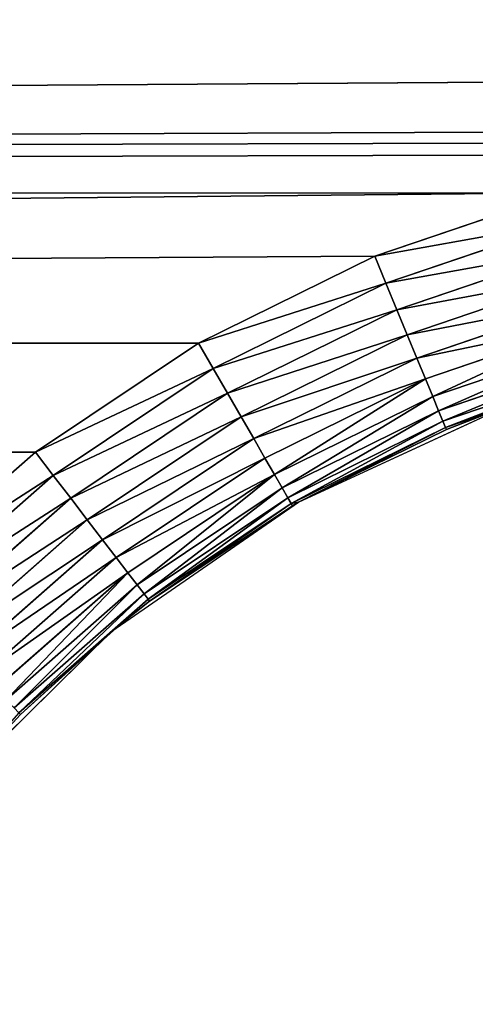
# Model space of a CAD drawing. Extents: x 0 to 605, y 0 to 400.
# Tile 661 of 1056: x 290 to 296, y 338 to 351. Entities that reach past the tile are written whole.
import ezdxf

# ---------------------------------------------------------------- set-up
doc = ezdxf.new("R2010")
doc.units = 0
doc.header["$LTSCALE"] = 25.4
doc.layers.get('0').update_dxf_attribs({"linetype": 'CONTINUOUS'})

# ---------------------------------------------------------------- blocks, each defined once
blk = doc.blocks.new('ATLANTA610_-_S_STL')
at = {"color": 0}
for p, q in [((290.522, 112.066, 54.16), (288.555, 112.066, 55.885)), ((290.522, 112.066, 54.16), (288.555, 112.066, 55.885)), ((290.76, 112.035, 54.47), (288.832, 112.035, 56.162)), ((290.76, 112.035, 54.47), (288.832, 112.035, 56.162)), ((290.76, 112.035, 54.47), (290.522, 112.066, 54.16)), ((292.697, 112.066, 52.707), (290.522, 112.066, 54.16)), ((290.76, 112.035, 54.47), (290.522, 112.066, 54.16)), ((292.697, 112.066, 52.707), (290.522, 112.066, 54.16)), ((290.993, 111.944, 54.773), (290.76, 112.035, 54.47)), ((292.893, 112.035, 53.045), (290.76, 112.035, 54.47)), ((290.993, 111.944, 54.773), (290.76, 112.035, 54.47)), ((292.893, 112.035, 53.045), (290.76, 112.035, 54.47)), ((292.893, 112.035, 53.045), (292.697, 112.066, 52.707)), ((295.044, 112.066, 51.55), (292.697, 112.066, 52.707)), ((292.893, 112.035, 53.045), (292.697, 112.066, 52.707)), ((295.044, 112.066, 51.55), (292.697, 112.066, 52.707)), ((293.084, 111.944, 53.376), (292.893, 112.035, 53.045)), ((295.193, 112.035, 51.911), (292.893, 112.035, 53.045)), ((293.084, 111.944, 53.376), (292.893, 112.035, 53.045)), ((295.193, 112.035, 51.911), (292.893, 112.035, 53.045)), ((295.193, 112.035, 51.911), (295.044, 112.066, 51.55)), ((297.521, 112.066, 50.709), (295.044, 112.066, 51.55)), ((295.193, 112.035, 51.911), (295.044, 112.066, 51.55)), ((297.521, 112.066, 50.709), (295.044, 112.066, 51.55)), ((295.339, 111.944, 52.263), (295.193, 112.035, 51.911)), ((297.622, 112.035, 51.087), (295.193, 112.035, 51.911)), ((295.339, 111.944, 52.263), (295.193, 112.035, 51.911)), ((297.622, 112.035, 51.087), (295.193, 112.035, 51.911)), ((290.993, 111.944, 54.773), (289.102, 111.944, 56.431)), ((290.993, 111.944, 54.773), (289.102, 111.944, 56.431)), ((291.213, 111.794, 55.061), (290.993, 111.944, 54.773)), ((293.084, 111.944, 53.376), (290.993, 111.944, 54.773)), ((291.213, 111.794, 55.061), (290.993, 111.944, 54.773)), ((293.084, 111.944, 53.376), (290.993, 111.944, 54.773)), ((293.265, 111.794, 53.69), (293.084, 111.944, 53.376)), ((295.339, 111.944, 52.263), (293.084, 111.944, 53.376)), ((293.265, 111.794, 53.69), (293.084, 111.944, 53.376)), ((295.339, 111.944, 52.263), (293.084, 111.944, 53.376)), ((295.478, 111.794, 52.598), (295.339, 111.944, 52.263)), ((297.721, 111.944, 51.455), (295.339, 111.944, 52.263)), ((295.478, 111.794, 52.598), (295.339, 111.944, 52.263)), ((297.721, 111.944, 51.455), (295.339, 111.944, 52.263)), ((291.213, 111.794, 55.061), (289.358, 111.794, 56.688)), ((291.213, 111.794, 55.061), (289.358, 111.794, 56.688)), ((291.417, 111.589, 55.326), (291.213, 111.794, 55.061)), ((293.265, 111.794, 53.69), (291.213, 111.794, 55.061)), ((291.417, 111.589, 55.326), (291.213, 111.794, 55.061)), ((293.265, 111.794, 53.69), (291.213, 111.794, 55.061)), ((293.432, 111.589, 53.979), (293.265, 111.794, 53.69)), ((295.478, 111.794, 52.598), (293.265, 111.794, 53.69)), ((293.432, 111.589, 53.979), (293.265, 111.794, 53.69)), ((295.478, 111.794, 52.598), (293.265, 111.794, 53.69)), ((295.606, 111.589, 52.907), (295.478, 111.794, 52.598)), ((297.815, 111.794, 51.805), (295.478, 111.794, 52.598)), ((295.606, 111.589, 52.907), (295.478, 111.794, 52.598)), ((297.815, 111.794, 51.805), (295.478, 111.794, 52.598)), ((291.417, 111.589, 55.326), (289.594, 111.589, 56.924)), ((291.417, 111.589, 55.326), (289.594, 111.589, 56.924)), ((291.598, 111.334, 55.563), (291.417, 111.589, 55.326)), ((293.432, 111.589, 53.979), (291.417, 111.589, 55.326)), ((291.598, 111.334, 55.563), (291.417, 111.589, 55.326)), ((293.432, 111.589, 53.979), (291.417, 111.589, 55.326)), ((293.581, 111.334, 54.238), (293.432, 111.589, 53.979)), ((295.606, 111.589, 52.907), (293.432, 111.589, 53.979)), ((293.581, 111.334, 54.238), (293.432, 111.589, 53.979)), ((295.606, 111.589, 52.907), (293.432, 111.589, 53.979)), ((295.72, 111.334, 53.183), (295.606, 111.589, 52.907)), ((297.901, 111.589, 52.128), (295.606, 111.589, 52.907)), ((295.72, 111.334, 53.183), (295.606, 111.589, 52.907)), ((297.901, 111.589, 52.128), (295.606, 111.589, 52.907)), ((291.598, 111.334, 55.563), (289.805, 111.334, 57.135)), ((291.598, 111.334, 55.563), (289.805, 111.334, 57.135)), ((291.753, 111.036, 55.765), (291.598, 111.334, 55.563)), ((293.581, 111.334, 54.238), (291.598, 111.334, 55.563)), ((291.753, 111.036, 55.765), (291.598, 111.334, 55.563)), ((293.581, 111.334, 54.238), (291.598, 111.334, 55.563)), ((293.709, 111.036, 54.458), (293.581, 111.334, 54.238)), ((295.72, 111.334, 53.183), (293.581, 111.334, 54.238)), ((293.709, 111.036, 54.458), (293.581, 111.334, 54.238)), ((295.72, 111.334, 53.183), (293.581, 111.334, 54.238)), ((295.818, 111.036, 53.418), (295.72, 111.334, 53.183)), ((297.979, 111.334, 52.416), (295.72, 111.334, 53.183)), ((295.818, 111.036, 53.418), (295.72, 111.334, 53.183)), ((297.979, 111.334, 52.416), (295.72, 111.334, 53.183)), ((291.753, 111.036, 55.765), (289.985, 111.036, 57.315)), ((291.753, 111.036, 55.765), (289.985, 111.036, 57.315)), ((291.878, 110.701, 55.927), (291.753, 111.036, 55.765)), ((293.709, 111.036, 54.458), (291.753, 111.036, 55.765)), ((291.878, 110.701, 55.927), (291.753, 111.036, 55.765)), ((293.709, 111.036, 54.458), (291.753, 111.036, 55.765)), ((293.811, 110.701, 54.636), (293.709, 111.036, 54.458)), ((295.818, 111.036, 53.418), (293.709, 111.036, 54.458)), ((293.811, 110.701, 54.636), (293.709, 111.036, 54.458)), ((295.818, 111.036, 53.418), (293.709, 111.036, 54.458)), ((295.896, 110.701, 53.608), (295.818, 111.036, 53.418)), ((298.045, 111.036, 52.662), (295.818, 111.036, 53.418)), ((295.896, 110.701, 53.608), (295.818, 111.036, 53.418)), ((298.045, 111.036, 52.662), (295.818, 111.036, 53.418)), ((291.878, 110.701, 55.927), (290.13, 110.701, 57.46)), ((291.878, 110.701, 55.927), (290.13, 110.701, 57.46)), ((291.97, 110.339, 56.047), (291.878, 110.701, 55.927)), ((293.811, 110.701, 54.636), (291.878, 110.701, 55.927)), ((291.97, 110.339, 56.047), (291.878, 110.701, 55.927)), ((293.811, 110.701, 54.636), (291.878, 110.701, 55.927)), ((293.886, 110.339, 54.766), (293.811, 110.701, 54.636)), ((295.896, 110.701, 53.608), (293.811, 110.701, 54.636)), ((293.886, 110.339, 54.766), (293.811, 110.701, 54.636)), ((295.896, 110.701, 53.608), (293.811, 110.701, 54.636)), ((295.954, 110.339, 53.746), (295.896, 110.701, 53.608)), ((298.098, 110.701, 52.86), (295.896, 110.701, 53.608)), ((295.954, 110.339, 53.746), (295.896, 110.701, 53.608)), ((298.098, 110.701, 52.86), (295.896, 110.701, 53.608)), ((291.97, 110.339, 56.047), (290.237, 110.339, 57.566)), ((291.97, 110.339, 56.047), (290.237, 110.339, 57.566)), ((292.025, 109.957, 56.119), (291.97, 110.339, 56.047)), ((293.886, 110.339, 54.766), (291.97, 110.339, 56.047)), ((292.025, 109.957, 56.119), (291.97, 110.339, 56.047)), ((293.886, 110.339, 54.766), (291.97, 110.339, 56.047)), ((293.932, 109.957, 54.845), (293.886, 110.339, 54.766)), ((295.954, 110.339, 53.746), (293.886, 110.339, 54.766)), ((293.932, 109.957, 54.845), (293.886, 110.339, 54.766)), ((295.954, 110.339, 53.746), (293.886, 110.339, 54.766)), ((295.989, 109.957, 53.831), (295.954, 110.339, 53.746)), ((298.136, 110.339, 53.005), (295.954, 110.339, 53.746)), ((295.989, 109.957, 53.831), (295.954, 110.339, 53.746)), ((298.136, 110.339, 53.005), (295.954, 110.339, 53.746)), ((290.323, 109.566, 57.653), (290.301, 109.957, 57.631)), ((290.323, 109.566, 57.653), (290.301, 109.957, 57.631)), ((292.025, 109.957, 56.119), (290.301, 109.957, 57.631)), ((292.025, 109.957, 56.119), (290.301, 109.957, 57.631)), ((290.323, 109.566, 57.653), (292.025, 109.957, 56.119)), ((290.323, 109.566, 57.653), (292.025, 109.957, 56.119)), ((291.543, 109.566, 56.543), (292.025, 109.957, 56.119)), ((291.543, 109.566, 56.543), (292.025, 109.957, 56.119)), ((292.044, 109.566, 56.144), (292.025, 109.957, 56.119)), ((293.932, 109.957, 54.845), (292.025, 109.957, 56.119)), ((292.044, 109.566, 56.144), (292.025, 109.957, 56.119)), ((293.932, 109.957, 54.845), (292.025, 109.957, 56.119)), ((293.947, 109.566, 54.872), (293.932, 109.957, 54.845)), ((293.947, 109.566, 54.872), (293.932, 109.957, 54.845)), ((294.027, 109.566, 54.826), (293.932, 109.957, 54.845)), ((294.027, 109.566, 54.826), (293.932, 109.957, 54.845)), ((295.989, 109.957, 53.831), (293.932, 109.957, 54.845)), ((295.989, 109.957, 53.831), (293.932, 109.957, 54.845)), ((294.027, 109.566, 54.826), (295.989, 109.957, 53.831)), ((294.027, 109.566, 54.826), (295.989, 109.957, 53.831)), ((296, 109.566, 53.859), (295.989, 109.957, 53.831)), ((296, 109.566, 53.859), (295.989, 109.957, 53.831)), ((296.77, 109.566, 53.562), (295.989, 109.957, 53.831)), ((296.77, 109.566, 53.562), (295.989, 109.957, 53.831)), ((298.16, 109.957, 53.094), (295.989, 109.957, 53.831)), ((298.16, 109.957, 53.094), (295.989, 109.957, 53.831)), ((290.323, 109.566, 57.653), (289.39, 102.566, 58.662)), ((290.323, 109.566, 57.653), (289.39, 102.566, 58.662)), ((290.323, 109.566, 57.653), (289.39, 109.566, 58.662)), ((290.323, 109.566, 57.653), (289.39, 109.566, 58.662)), ((291.543, 109.566, 56.543), (290.323, 109.566, 57.653)), ((290.323, 109.566, 57.653), (291.543, 102.566, 56.543)), ((290.323, 109.566, 57.653), (291.543, 102.566, 56.543)), ((291.543, 109.566, 56.543), (290.323, 109.566, 57.653)), ((292.044, 109.566, 56.144), (291.543, 102.566, 56.543)), ((292.044, 109.566, 56.144), (291.543, 109.566, 56.543)), ((291.543, 109.566, 56.543), (291.543, 102.566, 56.543)), ((292.044, 109.566, 56.144), (291.543, 102.566, 56.543)), ((291.543, 109.566, 56.543), (291.543, 102.566, 56.543)), ((292.044, 109.566, 56.144), (291.543, 109.566, 56.543)), ((293.947, 109.566, 54.872), (292.044, 109.566, 56.144)), ((292.044, 109.566, 56.144), (294.027, 102.566, 54.826)), ((292.044, 109.566, 56.144), (294.027, 102.566, 54.826)), ((293.947, 109.566, 54.872), (292.044, 109.566, 56.144)), ((294.027, 109.566, 54.826), (293.947, 109.566, 54.872)), ((293.947, 109.566, 54.872), (294.027, 102.566, 54.826)), ((293.947, 109.566, 54.872), (294.027, 102.566, 54.826)), ((294.027, 109.566, 54.826), (293.947, 109.566, 54.872)), ((294.027, 109.566, 54.826), (294.027, 102.566, 54.826)), ((294.027, 102.566, 54.826), (296, 109.566, 53.859)), ((296, 109.566, 53.859), (294.027, 109.566, 54.826)), ((294.027, 102.566, 54.826), (296, 109.566, 53.859)), ((294.027, 109.566, 54.826), (294.027, 102.566, 54.826)), ((296, 109.566, 53.859), (294.027, 109.566, 54.826)), ((296.77, 102.566, 53.562), (296, 109.566, 53.859)), ((296.77, 102.566, 53.562), (296, 109.566, 53.859)), ((296.77, 109.566, 53.562), (296, 109.566, 53.859)), ((296.77, 109.566, 53.562), (296, 109.566, 53.859)), ((289.39, 102.566, 58.662), (291.543, 102.566, 56.543)), ((291.543, 102.566, 56.543), (294.027, 102.566, 54.826)), ((294.027, 102.566, 54.826), (296.77, 102.566, 53.562))]:
    blk.add_line(p, q, dxfattribs=at)
mesh = blk.add_polyface(dxfattribs=at)
corners = [(280.46, 112.066, 11.246), (329.514, 112.066, 11.286), (302.697, 112.066, 11.175), (275.66, 112.066, 11.288), (334.796, 112.066, 11.347), (254.61, 112.066, 11.645), (349.848, 112.066, 11.622), (355.168, 112.066, 11.761), (238.129, 112.066, 12.172), (368.114, 112.066, 12.206), (233.972, 112.066, 12.346), (373.232, 112.066, 12.427), (222.946, 112.066, 12.898), (384.255, 112.066, 13.003), (216.111, 112.066, 13.317), (388.814, 112.066, 13.287), (397.971, 112.066, 13.952), (209.519, 112.066, 13.788), (202.52, 112.066, 14.371), (402.498, 112.066, 14.338), (410.143, 112.066, 15.082), (197.526, 112.066, 14.847), (189.202, 112.066, 15.765), (415.431, 112.066, 15.673), (421.128, 112.066, 16.393), (186.528, 112.066, 16.096), (176.347, 112.066, 17.547), (427.76, 112.066, 17.346), (431.239, 112.066, 17.9), (166.414, 112.066, 19.281), (438.302, 112.066, 19.151), (445.853, 112.066, 20.692), (164.464, 112.066, 19.662), (157.016, 112.066, 21.256), (449.76, 112.066, 21.575), (154.97, 112.066, 21.731), (458.003, 112.066, 23.646), (152.365, 112.066, 22.362), (144.782, 112.066, 24.364), (460.897, 112.066, 24.444), (139.065, 112.066, 26.048), (467.165, 112.066, 26.306), (134.902, 112.066, 27.373), (471.64, 112.066, 27.754), (130.729, 112.066, 28.791), (475.948, 112.066, 29.245), (125.377, 112.066, 30.747), (481.414, 112.066, 31.285), (122.726, 112.066, 31.777), (488.421, 112.066, 34.155), (116.358, 112.066, 34.423), (490.867, 112.066, 35.23), (115.061, 112.066, 34.992), (107.705, 112.066, 38.443), (496.238, 112.066, 37.732), (499.975, 112.066, 39.595), (107.64, 112.066, 38.476), (100.421, 112.066, 42.251), (503.669, 112.066, 41.539), (508.262, 112.066, 44.107), (99.348, 112.066, 42.847), (93.401, 112.066, 46.322), (514.277, 112.066, 47.737), (91.275, 112.066, 47.639), (86.603, 112.066, 50.676), (516.389, 112.066, 49.088), (302.697, 112.066, 50.027), (300.087, 112.066, 50.198), (297.521, 112.066, 50.709), (83.488, 112.066, 52.816), (295.044, 112.066, 51.55), (292.697, 112.066, 52.707), (290.522, 112.066, 54.16), (80.056, 112.066, 55.286), (288.555, 112.066, 55.885), (76.004, 112.066, 58.365), (286.83, 112.066, 57.852), (285.377, 112.066, 60.027), (73.778, 112.066, 60.136), (284.22, 112.066, 62.374), (68.854, 112.066, 64.268), (283.379, 112.066, 64.851), (67.785, 112.066, 65.207), (282.869, 112.066, 67.417), (62.056, 112.066, 70.514), (282.697, 112.066, 70.027), (282.869, 112.066, 72.638), (56.715, 112.066, 75.932), (283.379, 112.066, 75.204), (284.22, 112.066, 77.681), (55.663, 112.066, 77.058), (51.659, 112.066, 81.55), (285.377, 112.066, 80.027), (286.83, 112.066, 82.202), (49.698, 112.066, 83.878), (288.555, 112.066, 84.169), (46.903, 112.066, 87.359), (290.522, 112.066, 85.894), (292.697, 112.066, 87.348), (295.044, 112.066, 88.505), (44.628, 112.066, 90.347), (297.521, 112.066, 89.346), (300.087, 112.066, 89.856), (302.697, 112.066, 90.027), (560.686, 112.066, 90.24), (562.187, 112.066, 92.291), (42.439, 112.066, 93.369), (565.036, 112.066, 96.387), (39.939, 112.066, 97.014), (566.767, 112.066, 99.02), (38.277, 112.066, 99.568), (570.085, 112.066, 104.417), (35.31, 112.066, 104.417), (521.06, 112.066, 52.225), (305.308, 112.066, 50.198), (307.874, 112.066, 50.709), (310.351, 112.066, 51.55), (312.697, 112.066, 52.707), (524.37, 112.066, 54.576), (314.873, 112.066, 54.16), (316.84, 112.066, 55.885), (527.61, 112.066, 56.99), (318.565, 112.066, 57.852), (531.698, 112.066, 60.202), (320.018, 112.066, 60.027), (321.175, 112.066, 62.374), (536.942, 112.066, 64.618), (322.016, 112.066, 64.851), (538.753, 112.066, 66.227), (322.526, 112.066, 67.417), (542.792, 112.066, 69.986), (322.697, 112.066, 70.027), (545.592, 112.066, 72.741), (322.526, 112.066, 72.638), (322.016, 112.066, 75.204), (548.328, 112.066, 75.559), (321.175, 112.066, 77.681), (551.468, 112.066, 78.966), (320.018, 112.066, 80.027), (556, 112.066, 84.246), (318.565, 112.066, 82.202), (316.84, 112.066, 84.169), (314.873, 112.066, 85.894), (557.084, 112.066, 85.58), (312.697, 112.066, 87.348), (310.351, 112.066, 88.505), (307.874, 112.066, 89.346), (305.308, 112.066, 89.856)]
mesh.append_faces([[corners[k] for k in face] for face in [(0, 1, 2), (111, 110, 112)]], dxfattribs={"vtx0": -1, "color": 0})
mesh.append_faces([[corners[k] for k in face] for face in [(1, 3, 4), (4, 5, 6), (6, 5, 7), (7, 8, 9), (9, 10, 11), (11, 12, 13), (13, 14, 15), (15, 14, 16), (16, 18, 19), (19, 18, 20), (20, 22, 23), (23, 22, 24), (24, 26, 27), (27, 26, 28), (28, 29, 30), (30, 29, 31), (31, 33, 34), (34, 35, 36), (36, 38, 39), (39, 40, 41), (41, 42, 43), (43, 44, 45), (45, 46, 47), (47, 48, 49), (49, 50, 51), (51, 53, 54), (54, 53, 55), (55, 57, 58), (58, 57, 59), (59, 61, 62), (62, 64, 65), (66, 64, 67), (67, 64, 68), (68, 69, 70), (70, 69, 71), (71, 69, 72), (72, 73, 74), (74, 75, 76), (76, 75, 77), (77, 78, 79), (79, 80, 81), (81, 82, 83), (83, 84, 85), (85, 84, 86), (86, 87, 88), (88, 87, 89), (89, 91, 92), (92, 91, 93), (93, 94, 95), (95, 96, 97), (97, 96, 98), (98, 96, 99), (99, 100, 101), (101, 100, 102), (102, 100, 103), (104, 100, 105), (105, 106, 107), (107, 108, 109), (109, 110, 111), (113, 117, 118), (118, 120, 121), (121, 122, 123), (123, 125, 126), (126, 127, 128), (128, 129, 130), (130, 131, 132), (132, 134, 135), (135, 136, 137), (137, 138, 139), (139, 142, 143), (143, 142, 104)]], dxfattribs={"vtx0": -1, "vtx1": -1, "color": 0})
mesh.append_faces([[corners[k] for k in face] for face in [(65, 64, 66), (103, 100, 104)]], dxfattribs={"vtx0": -1, "vtx1": -1, "vtx2": -1, "color": 0})
mesh.append_faces([[corners[k] for k in face] for face in [(1, 0, 3), (4, 3, 5), (7, 5, 8), (9, 8, 10), (11, 10, 12), (13, 12, 14), (16, 14, 17), (16, 17, 18), (20, 18, 21), (20, 21, 22), (24, 22, 25), (24, 25, 26), (28, 26, 29), (31, 29, 32), (31, 32, 33), (34, 33, 35), (36, 35, 37), (36, 37, 38), (39, 38, 40), (41, 40, 42), (43, 42, 44), (45, 44, 46), (47, 46, 48), (49, 48, 50), (51, 50, 52), (51, 52, 53), (55, 53, 56), (55, 56, 57), (59, 57, 60), (59, 60, 61), (62, 61, 63), (62, 63, 64), (68, 64, 69), (72, 69, 73), (74, 73, 75), (77, 75, 78), (79, 78, 80), (81, 80, 82), (83, 82, 84), (86, 84, 87), (89, 87, 90), (89, 90, 91), (93, 91, 94), (95, 94, 96), (99, 96, 100), (105, 100, 106), (107, 106, 108), (109, 108, 110), (66, 113, 65), (113, 66, 114), (113, 114, 115), (113, 115, 116), (113, 116, 117), (118, 117, 119), (118, 119, 120), (121, 120, 122), (123, 122, 124), (123, 124, 125), (126, 125, 127), (128, 127, 129), (130, 129, 131), (132, 131, 133), (132, 133, 134), (135, 134, 136), (137, 136, 138), (139, 138, 140), (139, 140, 141), (139, 141, 142), (104, 142, 144), (104, 144, 145), (104, 145, 146), (104, 146, 147), (104, 147, 103)]], dxfattribs={"vtx0": -1, "vtx2": -1, "color": 0})
mesh = blk.add_polyface(dxfattribs=at)
corners = [(288.555, 112.066, 55.885), (290.76, 112.035, 54.47), (290.522, 112.066, 54.16), (288.832, 112.035, 56.162)]
mesh.append_faces([[corners[k] for k in face] for face in [(0, 1, 2), (1, 0, 3)]], dxfattribs={"vtx0": -1, "color": 0})
mesh = blk.add_polyface(dxfattribs=at)
corners = [(288.832, 112.035, 56.162), (290.993, 111.944, 54.773), (290.76, 112.035, 54.47), (289.102, 111.944, 56.431)]
mesh.append_faces([[corners[k] for k in face] for face in [(0, 1, 2), (1, 0, 3)]], dxfattribs={"vtx0": -1, "color": 0})
mesh = blk.add_polyface(dxfattribs=at)
corners = [(290.522, 112.066, 54.16), (292.893, 112.035, 53.045), (292.697, 112.066, 52.707), (290.76, 112.035, 54.47)]
mesh.append_faces([[corners[k] for k in face] for face in [(0, 1, 2), (1, 0, 3)]], dxfattribs={"vtx0": -1, "color": 0})
mesh = blk.add_polyface(dxfattribs=at)
corners = [(290.76, 112.035, 54.47), (293.084, 111.944, 53.376), (292.893, 112.035, 53.045), (290.993, 111.944, 54.773)]
mesh.append_faces([[corners[k] for k in face] for face in [(0, 1, 2), (1, 0, 3)]], dxfattribs={"vtx0": -1, "color": 0})
mesh = blk.add_polyface(dxfattribs=at)
corners = [(292.697, 112.066, 52.707), (295.193, 112.035, 51.911), (295.044, 112.066, 51.55), (292.893, 112.035, 53.045)]
mesh.append_faces([[corners[k] for k in face] for face in [(0, 1, 2), (1, 0, 3)]], dxfattribs={"vtx0": -1, "color": 0})
mesh = blk.add_polyface(dxfattribs=at)
corners = [(292.893, 112.035, 53.045), (295.339, 111.944, 52.263), (295.193, 112.035, 51.911), (293.084, 111.944, 53.376)]
mesh.append_faces([[corners[k] for k in face] for face in [(0, 1, 2), (1, 0, 3)]], dxfattribs={"vtx0": -1, "color": 0})
mesh = blk.add_polyface(dxfattribs=at)
corners = [(295.044, 112.066, 51.55), (297.622, 112.035, 51.087), (297.521, 112.066, 50.709), (295.193, 112.035, 51.911)]
mesh.append_faces([[corners[k] for k in face] for face in [(0, 1, 2), (1, 0, 3)]], dxfattribs={"vtx0": -1, "color": 0})
mesh = blk.add_polyface(dxfattribs=at)
corners = [(295.193, 112.035, 51.911), (297.721, 111.944, 51.455), (297.622, 112.035, 51.087), (295.339, 111.944, 52.263)]
mesh.append_faces([[corners[k] for k in face] for face in [(0, 1, 2), (1, 0, 3)]], dxfattribs={"vtx0": -1, "color": 0})
mesh = blk.add_polyface(dxfattribs=at)
corners = [(289.102, 111.944, 56.431), (291.213, 111.794, 55.061), (290.993, 111.944, 54.773), (289.358, 111.794, 56.688)]
mesh.append_faces([[corners[k] for k in face] for face in [(0, 1, 2), (1, 0, 3)]], dxfattribs={"vtx0": -1, "color": 0})
mesh = blk.add_polyface(dxfattribs=at)
corners = [(290.993, 111.944, 54.773), (293.265, 111.794, 53.69), (293.084, 111.944, 53.376), (291.213, 111.794, 55.061)]
mesh.append_faces([[corners[k] for k in face] for face in [(0, 1, 2), (1, 0, 3)]], dxfattribs={"vtx0": -1, "color": 0})
mesh = blk.add_polyface(dxfattribs=at)
corners = [(293.084, 111.944, 53.376), (295.478, 111.794, 52.598), (295.339, 111.944, 52.263), (293.265, 111.794, 53.69)]
mesh.append_faces([[corners[k] for k in face] for face in [(0, 1, 2), (1, 0, 3)]], dxfattribs={"vtx0": -1, "color": 0})
mesh = blk.add_polyface(dxfattribs=at)
corners = [(295.339, 111.944, 52.263), (297.815, 111.794, 51.805), (297.721, 111.944, 51.455), (295.478, 111.794, 52.598)]
mesh.append_faces([[corners[k] for k in face] for face in [(0, 1, 2), (1, 0, 3)]], dxfattribs={"vtx0": -1, "color": 0})
mesh = blk.add_polyface(dxfattribs=at)
corners = [(289.358, 111.794, 56.688), (291.417, 111.589, 55.326), (291.213, 111.794, 55.061), (289.594, 111.589, 56.924)]
mesh.append_faces([[corners[k] for k in face] for face in [(0, 1, 2), (1, 0, 3)]], dxfattribs={"vtx0": -1, "color": 0})
mesh = blk.add_polyface(dxfattribs=at)
corners = [(291.213, 111.794, 55.061), (293.432, 111.589, 53.979), (293.265, 111.794, 53.69), (291.417, 111.589, 55.326)]
mesh.append_faces([[corners[k] for k in face] for face in [(0, 1, 2), (1, 0, 3)]], dxfattribs={"vtx0": -1, "color": 0})
mesh = blk.add_polyface(dxfattribs=at)
corners = [(293.265, 111.794, 53.69), (295.606, 111.589, 52.907), (295.478, 111.794, 52.598), (293.432, 111.589, 53.979)]
mesh.append_faces([[corners[k] for k in face] for face in [(0, 1, 2), (1, 0, 3)]], dxfattribs={"vtx0": -1, "color": 0})
mesh = blk.add_polyface(dxfattribs=at)
corners = [(295.478, 111.794, 52.598), (297.901, 111.589, 52.128), (297.815, 111.794, 51.805), (295.606, 111.589, 52.907)]
mesh.append_faces([[corners[k] for k in face] for face in [(0, 1, 2), (1, 0, 3)]], dxfattribs={"vtx0": -1, "color": 0})
mesh = blk.add_polyface(dxfattribs=at)
corners = [(289.594, 111.589, 56.924), (291.598, 111.334, 55.563), (291.417, 111.589, 55.326), (289.805, 111.334, 57.135)]
mesh.append_faces([[corners[k] for k in face] for face in [(0, 1, 2), (1, 0, 3)]], dxfattribs={"vtx0": -1, "color": 0})
mesh = blk.add_polyface(dxfattribs=at)
corners = [(291.417, 111.589, 55.326), (293.581, 111.334, 54.238), (293.432, 111.589, 53.979), (291.598, 111.334, 55.563)]
mesh.append_faces([[corners[k] for k in face] for face in [(0, 1, 2), (1, 0, 3)]], dxfattribs={"vtx0": -1, "color": 0})
mesh = blk.add_polyface(dxfattribs=at)
corners = [(293.432, 111.589, 53.979), (295.72, 111.334, 53.183), (295.606, 111.589, 52.907), (293.581, 111.334, 54.238)]
mesh.append_faces([[corners[k] for k in face] for face in [(0, 1, 2), (1, 0, 3)]], dxfattribs={"vtx0": -1, "color": 0})
mesh = blk.add_polyface(dxfattribs=at)
corners = [(295.606, 111.589, 52.907), (297.979, 111.334, 52.416), (297.901, 111.589, 52.128), (295.72, 111.334, 53.183)]
mesh.append_faces([[corners[k] for k in face] for face in [(0, 1, 2), (1, 0, 3)]], dxfattribs={"vtx0": -1, "color": 0})
mesh = blk.add_polyface(dxfattribs=at)
corners = [(289.805, 111.334, 57.135), (291.753, 111.036, 55.765), (291.598, 111.334, 55.563), (289.985, 111.036, 57.315)]
mesh.append_faces([[corners[k] for k in face] for face in [(0, 1, 2), (1, 0, 3)]], dxfattribs={"vtx0": -1, "color": 0})
mesh = blk.add_polyface(dxfattribs=at)
corners = [(291.598, 111.334, 55.563), (293.709, 111.036, 54.458), (293.581, 111.334, 54.238), (291.753, 111.036, 55.765)]
mesh.append_faces([[corners[k] for k in face] for face in [(0, 1, 2), (1, 0, 3)]], dxfattribs={"vtx0": -1, "color": 0})
mesh = blk.add_polyface(dxfattribs=at)
corners = [(293.709, 111.036, 54.458), (295.72, 111.334, 53.183), (293.581, 111.334, 54.238), (295.818, 111.036, 53.418)]
mesh.append_faces([[corners[k] for k in face] for face in [(0, 1, 2), (1, 0, 3)]], dxfattribs={"vtx0": -1, "color": 0})
mesh = blk.add_polyface(dxfattribs=at)
corners = [(295.818, 111.036, 53.418), (297.979, 111.334, 52.416), (295.72, 111.334, 53.183), (298.045, 111.036, 52.662)]
mesh.append_faces([[corners[k] for k in face] for face in [(0, 1, 2), (1, 0, 3)]], dxfattribs={"vtx0": -1, "color": 0})
mesh = blk.add_polyface(dxfattribs=at)
corners = [(290.13, 110.701, 57.46), (291.753, 111.036, 55.765), (289.985, 111.036, 57.315), (291.878, 110.701, 55.927)]
mesh.append_faces([[corners[k] for k in face] for face in [(0, 1, 2), (1, 0, 3)]], dxfattribs={"vtx0": -1, "color": 0})
mesh = blk.add_polyface(dxfattribs=at)
corners = [(291.878, 110.701, 55.927), (293.709, 111.036, 54.458), (291.753, 111.036, 55.765), (293.811, 110.701, 54.636)]
mesh.append_faces([[corners[k] for k in face] for face in [(0, 1, 2), (1, 0, 3)]], dxfattribs={"vtx0": -1, "color": 0})
mesh = blk.add_polyface(dxfattribs=at)
corners = [(293.811, 110.701, 54.636), (295.818, 111.036, 53.418), (293.709, 111.036, 54.458), (295.896, 110.701, 53.608)]
mesh.append_faces([[corners[k] for k in face] for face in [(0, 1, 2), (1, 0, 3)]], dxfattribs={"vtx0": -1, "color": 0})
mesh = blk.add_polyface(dxfattribs=at)
corners = [(295.896, 110.701, 53.608), (298.045, 111.036, 52.662), (295.818, 111.036, 53.418), (298.098, 110.701, 52.86)]
mesh.append_faces([[corners[k] for k in face] for face in [(0, 1, 2), (1, 0, 3)]], dxfattribs={"vtx0": -1, "color": 0})
mesh = blk.add_polyface(dxfattribs=at)
corners = [(290.237, 110.339, 57.566), (291.878, 110.701, 55.927), (290.13, 110.701, 57.46), (291.97, 110.339, 56.047)]
mesh.append_faces([[corners[k] for k in face] for face in [(0, 1, 2), (1, 0, 3)]], dxfattribs={"vtx0": -1, "color": 0})
mesh = blk.add_polyface(dxfattribs=at)
corners = [(291.97, 110.339, 56.047), (293.811, 110.701, 54.636), (291.878, 110.701, 55.927), (293.886, 110.339, 54.766)]
mesh.append_faces([[corners[k] for k in face] for face in [(0, 1, 2), (1, 0, 3)]], dxfattribs={"vtx0": -1, "color": 0})
mesh = blk.add_polyface(dxfattribs=at)
corners = [(293.886, 110.339, 54.766), (295.896, 110.701, 53.608), (293.811, 110.701, 54.636), (295.954, 110.339, 53.746)]
mesh.append_faces([[corners[k] for k in face] for face in [(0, 1, 2), (1, 0, 3)]], dxfattribs={"vtx0": -1, "color": 0})
mesh = blk.add_polyface(dxfattribs=at)
corners = [(295.954, 110.339, 53.746), (298.098, 110.701, 52.86), (295.896, 110.701, 53.608), (298.136, 110.339, 53.005)]
mesh.append_faces([[corners[k] for k in face] for face in [(0, 1, 2), (1, 0, 3)]], dxfattribs={"vtx0": -1, "color": 0})
mesh = blk.add_polyface(dxfattribs=at)
corners = [(290.301, 109.957, 57.631), (291.97, 110.339, 56.047), (290.237, 110.339, 57.566), (292.025, 109.957, 56.119)]
mesh.append_faces([[corners[k] for k in face] for face in [(0, 1, 2), (1, 0, 3)]], dxfattribs={"vtx0": -1, "color": 0})
mesh = blk.add_polyface(dxfattribs=at)
corners = [(292.025, 109.957, 56.119), (293.886, 110.339, 54.766), (291.97, 110.339, 56.047), (293.932, 109.957, 54.845)]
mesh.append_faces([[corners[k] for k in face] for face in [(0, 1, 2), (1, 0, 3)]], dxfattribs={"vtx0": -1, "color": 0})
mesh = blk.add_polyface(dxfattribs=at)
corners = [(293.932, 109.957, 54.845), (295.954, 110.339, 53.746), (293.886, 110.339, 54.766), (295.989, 109.957, 53.831)]
mesh.append_faces([[corners[k] for k in face] for face in [(0, 1, 2), (1, 0, 3)]], dxfattribs={"vtx0": -1, "color": 0})
mesh = blk.add_polyface(dxfattribs=at)
corners = [(295.989, 109.957, 53.831), (298.136, 110.339, 53.005), (295.954, 110.339, 53.746), (298.16, 109.957, 53.094)]
mesh.append_faces([[corners[k] for k in face] for face in [(0, 1, 2), (1, 0, 3)]], dxfattribs={"vtx0": -1, "color": 0})
mesh = blk.add_polyface(dxfattribs=at)
corners = [(290.301, 109.957, 57.631), (289.39, 109.566, 58.662), (290.323, 109.566, 57.653)]
mesh.append_faces([[corners[k] for k in face] for face in [(0, 1, 2)]], dxfattribs={"color": 0})
mesh = blk.add_polyface(dxfattribs=at)
corners = [(292.025, 109.957, 56.119), (290.301, 109.957, 57.631), (290.323, 109.566, 57.653)]
mesh.append_faces([[corners[k] for k in face] for face in [(0, 1, 2)]], dxfattribs={"color": 0})
mesh = blk.add_polyface(dxfattribs=at)
corners = [(292.025, 109.957, 56.119), (290.323, 109.566, 57.653), (291.543, 109.566, 56.543)]
mesh.append_faces([[corners[k] for k in face] for face in [(0, 1, 2)]], dxfattribs={"color": 0})
mesh = blk.add_polyface(dxfattribs=at)
corners = [(292.044, 109.566, 56.144), (292.025, 109.957, 56.119), (291.543, 109.566, 56.543)]
mesh.append_faces([[corners[k] for k in face] for face in [(0, 1, 2)]], dxfattribs={"color": 0})
mesh = blk.add_polyface(dxfattribs=at)
corners = [(292.044, 109.566, 56.144), (293.932, 109.957, 54.845), (292.025, 109.957, 56.119), (293.947, 109.566, 54.872)]
mesh.append_faces([[corners[k] for k in face] for face in [(0, 1, 2), (1, 0, 3)]], dxfattribs={"vtx0": -1, "color": 0})
mesh = blk.add_polyface(dxfattribs=at)
corners = [(294.027, 109.566, 54.826), (293.932, 109.957, 54.845), (293.947, 109.566, 54.872)]
mesh.append_faces([[corners[k] for k in face] for face in [(0, 1, 2)]], dxfattribs={"color": 0})
mesh = blk.add_polyface(dxfattribs=at)
corners = [(295.989, 109.957, 53.831), (293.932, 109.957, 54.845), (294.027, 109.566, 54.826)]
mesh.append_faces([[corners[k] for k in face] for face in [(0, 1, 2)]], dxfattribs={"color": 0})
mesh = blk.add_polyface(dxfattribs=at)
corners = [(296, 109.566, 53.859), (295.989, 109.957, 53.831), (294.027, 109.566, 54.826)]
mesh.append_faces([[corners[k] for k in face] for face in [(0, 1, 2)]], dxfattribs={"color": 0})
mesh = blk.add_polyface(dxfattribs=at)
corners = [(296.77, 109.566, 53.562), (295.989, 109.957, 53.831), (296, 109.566, 53.859)]
mesh.append_faces([[corners[k] for k in face] for face in [(0, 1, 2)]], dxfattribs={"color": 0})
mesh = blk.add_polyface(dxfattribs=at)
corners = [(298.16, 109.957, 53.094), (295.989, 109.957, 53.831), (296.77, 109.566, 53.562)]
mesh.append_faces([[corners[k] for k in face] for face in [(0, 1, 2)]], dxfattribs={"color": 0})
mesh = blk.add_polyface(dxfattribs=at)
corners = [(291.543, 102.566, 56.543), (290.323, 109.566, 57.653), (289.39, 102.566, 58.662)]
mesh.append_faces([[corners[k] for k in face] for face in [(0, 1, 2)]], dxfattribs={"color": 0})
mesh = blk.add_polyface(dxfattribs=at)
corners = [(289.39, 109.566, 58.662), (289.39, 102.566, 58.662), (290.323, 109.566, 57.653)]
mesh.append_faces([[corners[k] for k in face] for face in [(0, 1, 2)]], dxfattribs={"color": 0})
mesh = blk.add_polyface(dxfattribs=at)
corners = [(291.543, 109.566, 56.543), (290.323, 109.566, 57.653), (291.543, 102.566, 56.543)]
mesh.append_faces([[corners[k] for k in face] for face in [(0, 1, 2)]], dxfattribs={"color": 0})
mesh = blk.add_polyface(dxfattribs=at)
corners = [(294.027, 102.566, 54.826), (292.044, 109.566, 56.144), (291.543, 102.566, 56.543)]
mesh.append_faces([[corners[k] for k in face] for face in [(0, 1, 2)]], dxfattribs={"color": 0})
mesh = blk.add_polyface(dxfattribs=at)
corners = [(292.044, 109.566, 56.144), (291.543, 109.566, 56.543), (291.543, 102.566, 56.543)]
mesh.append_faces([[corners[k] for k in face] for face in [(0, 1, 2)]], dxfattribs={"color": 0})
mesh = blk.add_polyface(dxfattribs=at)
corners = [(294.027, 102.566, 54.826), (293.947, 109.566, 54.872), (292.044, 109.566, 56.144)]
mesh.append_faces([[corners[k] for k in face] for face in [(0, 1, 2)]], dxfattribs={"color": 0})
mesh = blk.add_polyface(dxfattribs=at)
corners = [(294.027, 109.566, 54.826), (293.947, 109.566, 54.872), (294.027, 102.566, 54.826)]
mesh.append_faces([[corners[k] for k in face] for face in [(0, 1, 2)]], dxfattribs={"color": 0})
mesh = blk.add_polyface(dxfattribs=at)
corners = [(296, 109.566, 53.859), (294.027, 109.566, 54.826), (294.027, 102.566, 54.826)]
mesh.append_faces([[corners[k] for k in face] for face in [(0, 1, 2)]], dxfattribs={"color": 0})
mesh = blk.add_polyface(dxfattribs=at)
corners = [(296.77, 102.566, 53.562), (296, 109.566, 53.859), (294.027, 102.566, 54.826)]
mesh.append_faces([[corners[k] for k in face] for face in [(0, 1, 2)]], dxfattribs={"color": 0})
mesh = blk.add_polyface(dxfattribs=at)
corners = [(296.77, 109.566, 53.562), (296, 109.566, 53.859), (296.77, 102.566, 53.562)]
mesh.append_faces([[corners[k] for k in face] for face in [(0, 1, 2)]], dxfattribs={"color": 0})

msp = doc.modelspace()

# ---------------------------------------------------------------- block references
at = {"color": 254, "extrusion": (0, -1, 5.55112e-17)}
msp.add_blockref('ATLANTA610_-_S_STL', (-0.269, -0.066, -399.883), dxfattribs=at)

doc.saveas('drawing.dxf')
